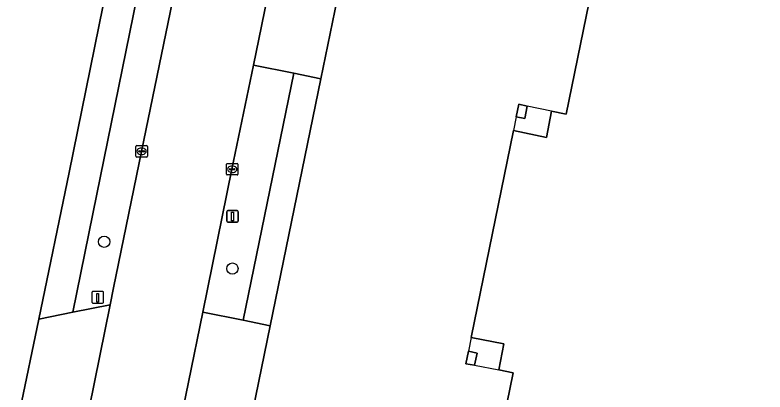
# Model space of a CAD drawing. Extents: x 157692 to 159674, y 381452 to 383291.
# Drawn here: x 158207.7 to 158272.6, y 382263.7 to 382296.4 of the extents above; entities that cross this region are included whole.
import ezdxf

# ---------------------------------------------------------------- set-up
doc = ezdxf.new("R2010")
doc.units = 0
for name, color, linetype in [('IMGEO_Berm_groen', 7, 'Continuous'), ('IMGEO_Boom', 7, 'Continuous'), ('IMGEO_Erf', 7, 'Continuous'), ('IMGEO_Kolk', 7, 'Continuous'), ('IMGEO_Lichtmast', 7, 'Continuous'), ('IMGEO_Paal', 7, 'Continuous'), ('IMGEO_Pand', 7, 'Continuous'), ('IMGEO_Pand_overbouw', 7, 'Continuous'), ('IMGEO_Rijbaan_lokaal_gesloten', 7, 'Continuous'), ('IMGEO_Voetpad_open', 7, 'Continuous')]:
    doc.layers.add(name, color=color, linetype=linetype)

msp = doc.modelspace()

# ---------------------------------------------------------------- linework, layer by layer
at = {"layer": 'IMGEO_Berm_groen'}
for points in [[(158226.818, 382324.222), (158229.188, 382335.673), (158228.057, 382335.904), (158226.164, 382336.29), (158220.253, 382307.626), (158218.559, 382299.459), (158214.782, 382280.855), (158212.696, 382270.641), (158215.933, 382271.278), (158216.232, 382272.751), (158218.642, 382284.562), (158222.488, 382303.203)], [(158231.802, 382291.336), (158228.319, 382292.031), (158226.463, 382283.015), (158223.946, 382270.643), (158227.425, 382269.938)]]:
    msp.add_lwpolyline(points, close=True, dxfattribs=at)
at = {"layer": 'IMGEO_Boom'}
for centre in [(158215.411, 382276.743), (158226.502, 382274.421)]:
    msp.add_circle(centre, 0.489, dxfattribs=at)
at = {"layer": 'IMGEO_Erf'}
for points in [[(158205.656, 382250), (158208.128, 382262.144), (158209.767, 382270.036), (158212.376, 382282.729), (158216.051, 382300.808), (158217.575, 382308.148), (158223.501, 382336.835), (158227.486, 382356.13)], [(158247.633, 382250), (158250.785, 382265.401), (158249.549, 382265.641), (158249.984, 382267.895), (158247.158, 382268.463), (158250.8, 382286.369), (158253.655, 382285.781), (158254.097, 382288.056), (158255.364, 382287.79), (158268.981, 382354.351)], [(158244.45, 382340.754), (158240.4, 382321.2), (158235.573, 382297.761), (158234.161, 382290.853), (158229.78, 382269.461), (158225.787, 382250), (158225.725, 382249.696), (158216.641, 382204.803), (158214.109, 382192.305), (158213.748, 382190.526), (158214.442, 382188.118), (158215.74, 382187.088), (158329.552, 382163.801), (158340.615, 382161.542)]]:
    msp.add_lwpolyline(points, dxfattribs=at)
for points in [[(158251.781, 382287.415), (158251.042, 382287.563), (158251.261, 382288.642), (158252.001, 382288.48)], [(158247.438, 382266.042), (158246.695, 382266.185), (158246.914, 382267.267), (158247.657, 382267.102)]]:
    msp.add_lwpolyline(points, close=True, dxfattribs=at)
at = {"layer": 'IMGEO_Kolk'}
for p, q in [((158218.152, 382284.15), (158218.152, 382285.002)), ((158218.227, 382285.076), (158219.079, 382285.076)), ((158219.153, 382285.002), (158219.153, 382284.15)), ((158218.411, 382284.57), (158218.411, 382284.582)), ((158218.849, 382284.533), (158218.451, 382284.533)), ((158218.454, 382284.619), (158218.852, 382284.619)), ((158218.64, 382284.856), (158218.665, 382284.856)), ((158218.895, 382284.582), (158218.895, 382284.57)), ((158219.079, 382284.076), (158218.227, 382284.076)), ((158218.663, 382284.296), (158218.638, 382284.296)), ((158225.984, 382282.598), (158225.984, 382283.45)), ((158226.059, 382283.524), (158226.911, 382283.524)), ((158226.243, 382283.018), (158226.243, 382283.03)), ((158226.286, 382283.067), (158226.684, 382283.067)), ((158226.472, 382283.304), (158226.497, 382283.304)), ((158226.727, 382283.03), (158226.727, 382283.018)), ((158226.985, 382283.45), (158226.985, 382282.598)), ((158226.911, 382282.524), (158226.059, 382282.524)), ((158226.681, 382282.981), (158226.283, 382282.981)), ((158226.495, 382282.744), (158226.47, 382282.744))]:
    msp.add_line(p, q, dxfattribs=at)
for points in [[(158218.152, 382284.15), (158218.152, 382285.002)], [(158218.227, 382285.076), (158219.079, 382285.076)], [(158219.153, 382285.002), (158219.153, 382284.15)], [(158219.079, 382284.076), (158218.227, 382284.076)], [(158225.984, 382282.598), (158225.984, 382283.45)], [(158226.059, 382283.524), (158226.911, 382283.524)], [(158226.985, 382283.45), (158226.985, 382282.598)], [(158226.911, 382282.524), (158226.059, 382282.524)]]:
    msp.add_lwpolyline(points, dxfattribs=at)
for centre, radius, start, end in [((158218.229, 382285), 0.0765, 91.55205, 178.44795), ((158218.229, 382285), 0.0765, 91.55205, 178.44795), ((158219.077, 382285), 0.0765, 1.55205, 88.44795), ((158219.077, 382285), 0.0765, 1.55205, 88.44795), ((158218.451, 382284.579), 0.0403, 85.87752, 175.75265), ((158218.448, 382284.569), 0.0366, 178.93798, 274.71019), ((158218.852, 382284.576), 0.043, 264.86636, 352.45326), ((158218.856, 382284.581), 0.0386, 1.73085, 96.63898), ((158218.229, 382284.152), 0.0765, 181.55205, 268.44795), ((158218.229, 382284.152), 0.0765, 181.55205, 268.44795), ((158219.077, 382284.152), 0.0765, 271.55205, 358.44795), ((158219.077, 382284.152), 0.0765, 271.55205, 358.44795), ((158226.061, 382283.448), 0.0765, 91.55205, 178.44795), ((158226.061, 382283.448), 0.0765, 91.55205, 178.44795), ((158226.283, 382283.027), 0.0403, 85.87752, 175.75265), ((158226.688, 382283.029), 0.0386, 1.73085, 96.63898), ((158226.909, 382283.448), 0.0765, 1.55205, 88.44795), ((158226.909, 382283.448), 0.0765, 1.55205, 88.44795), ((158226.061, 382282.6), 0.0765, 181.55205, 268.44795), ((158226.061, 382282.6), 0.0765, 181.55205, 268.44795), ((158226.28, 382283.017), 0.0366, 178.93798, 274.71019), ((158226.684, 382283.024), 0.043, 264.86636, 352.45326), ((158226.909, 382282.6), 0.0765, 271.55205, 358.44795), ((158226.909, 382282.6), 0.0765, 271.55205, 358.44795)]:
    msp.add_arc(centre, radius, start, end, dxfattribs=at)
for centre, major_axis, ratio, start_param, end_param in [((158218.639, 382284.576), (-0.387, 0.002), 0.722429, 4.712389, 7.853982), ((158218.664, 382284.576), (-0.39, 0.002), 0.717154, 1.570796, 4.712389), ((158226.471, 382283.024), (-0.387, 0.002), 0.722429, 4.712389, 7.853982), ((158226.496, 382283.024), (-0.39, 0.002), 0.717154, 1.570796, 4.712389)]:
    msp.add_ellipse(centre, major_axis=major_axis, ratio=ratio, start_param=start_param, end_param=end_param, dxfattribs=at)
at = {"layer": 'IMGEO_Lichtmast'}
for p, q in [((158226.015, 382278.535), (158226.015, 382279.335)), ((158226.015, 382279.335), (158226.015, 382278.535)), ((158226.115, 382279.435), (158226.905, 382279.435)), ((158226.905, 382279.435), (158226.115, 382279.435)), ((158227.005, 382279.335), (158227.005, 382278.535)), ((158227.005, 382278.535), (158227.005, 382279.335)), ((158226.905, 382278.435), (158226.115, 382278.435)), ((158226.115, 382278.435), (158226.905, 382278.435))]:
    msp.add_line(p, q, dxfattribs=at)
msp.add_lwpolyline([(158226.435, 382279.31), (158226.585, 382279.31), (158226.585, 382278.56), (158226.435, 382278.56), (158226.435, 382279.31)], dxfattribs=at)
for centre, start, end in [((158226.115, 382279.335), 90, 180), ((158226.115, 382279.335), 90, 180), ((158226.905, 382279.335), 0, 90), ((158226.905, 382279.335), 360, 90), ((158226.115, 382278.535), 180, 270), ((158226.115, 382278.535), 180, 270), ((158226.905, 382278.535), 270, 0), ((158226.905, 382278.535), 270, 0)]:
    msp.add_arc(centre, 0.1, start, end, dxfattribs=at)
at = {"layer": 'IMGEO_Paal'}
for p, q in [((158214.357, 382272.352), (158214.357, 382271.511)), ((158214.357, 382272.352), (158214.357, 382271.511)), ((158215.273, 382272.436), (158214.432, 382272.436)), ((158215.273, 382272.436), (158214.432, 382272.436)), ((158215.357, 382271.52), (158215.357, 382272.361)), ((158215.357, 382271.52), (158215.357, 382272.361)), ((158214.441, 382271.436), (158215.282, 382271.436)), ((158214.441, 382271.436), (158215.282, 382271.436))]:
    msp.add_line(p, q, dxfattribs=at)
msp.add_lwpolyline([(158214.772, 382272.249), (158214.932, 382272.249), (158214.932, 382271.516), (158214.772, 382271.516), (158214.772, 382272.249)], dxfattribs=at)
for centre, start, end in [((158214.435, 382272.358), 92.4484, 184.28452), ((158214.435, 382272.358), 92.4484, 184.28452), ((158215.279, 382272.358), 2.4484, 94.28452), ((158215.279, 382272.358), 2.4484, 94.28452), ((158214.435, 382271.514), 182.4484, 274.28452), ((158214.435, 382271.514), 182.4484, 274.28452), ((158215.279, 382271.514), 272.4484, 4.28452), ((158215.279, 382271.514), 272.4484, 4.28452)]:
    msp.add_arc(centre, 0.0779, start, end, dxfattribs=at)
at = {"layer": 'IMGEO_Pand'}
msp.add_lwpolyline([(158268.981, 382354.351), (158255.364, 382287.79), (158254.097, 382288.056), (158253.655, 382285.781), (158250.8, 382286.369), (158247.158, 382268.463), (158249.984, 382267.895), (158249.549, 382265.641), (158250.785, 382265.401), (158247.633, 382250)], dxfattribs=at)
for points in [[(158252.001, 382288.48), (158251.261, 382288.642), (158251.042, 382287.563), (158251.781, 382287.415)], [(158247.657, 382267.102), (158246.914, 382267.267), (158246.695, 382266.185), (158247.438, 382266.042)]]:
    msp.add_lwpolyline(points, close=True, dxfattribs=at)
at = {"layer": 'IMGEO_Pand_overbouw'}
for points in [[(158252.001, 382288.48), (158251.781, 382287.415), (158251.042, 382287.563), (158250.8, 382286.369), (158253.655, 382285.781), (158254.097, 382288.056)], [(158247.438, 382266.042), (158249.549, 382265.641), (158249.984, 382267.895), (158247.158, 382268.463), (158246.914, 382267.267), (158247.657, 382267.102)]]:
    msp.add_lwpolyline(points, close=True, dxfattribs=at)
at = {"layer": 'IMGEO_Rijbaan_lokaal_gesloten'}
for points in [[(158230.766, 382343.301), (158229.188, 382335.673), (158226.818, 382324.222), (158222.488, 382303.203), (158218.642, 382284.562), (158216.232, 382272.751), (158215.933, 382271.278), (158213.673, 382260.164), (158213.261, 382258.27), (158211.568, 382250), (158210.064, 382242.656), (158207.89, 382232.401), (158207.276, 382230.017), (158207.039, 382229.094), (158206.111, 382225.753), (158204.935, 382221.706), (158214.295, 382219.644)], [(158228.319, 382292.031), (158229.747, 382298.967), (158230.388, 382302.082), (158234.593, 382322.37), (158238.605, 382341.945)], [(158217.518, 382239.259), (158219.727, 382250), (158219.913, 382250.904), (158221.477, 382258.511), (158223.946, 382270.643), (158226.463, 382283.015), (158228.319, 382292.031)]]:
    msp.add_lwpolyline(points, dxfattribs=at)
at = {"layer": 'IMGEO_Voetpad_open'}
for points in [[(158209.767, 382270.036), (158212.696, 382270.641), (158214.782, 382280.855), (158218.559, 382299.459), (158220.253, 382307.626), (158226.164, 382336.29), (158223.501, 382336.835), (158217.575, 382308.148), (158216.051, 382300.808), (158212.376, 382282.729)], [(158231.802, 382291.336), (158234.161, 382290.853), (158235.573, 382297.761), (158233.197, 382298.231), (158229.747, 382298.967), (158228.319, 382292.031)], [(158227.425, 382269.938), (158229.78, 382269.461), (158234.161, 382290.853), (158231.802, 382291.336)], [(158212.696, 382270.641), (158209.767, 382270.036), (158208.128, 382262.144), (158212.868, 382258.397), (158213.261, 382258.27), (158213.673, 382260.164), (158215.933, 382271.278)], [(158223.946, 382270.643), (158221.477, 382258.511), (158219.913, 382250.904), (158224.262, 382250), (158225.725, 382249.696), (158225.787, 382250), (158229.78, 382269.461), (158227.425, 382269.938)]]:
    msp.add_lwpolyline(points, close=True, dxfattribs=at)

doc.saveas('drawing.dxf')
